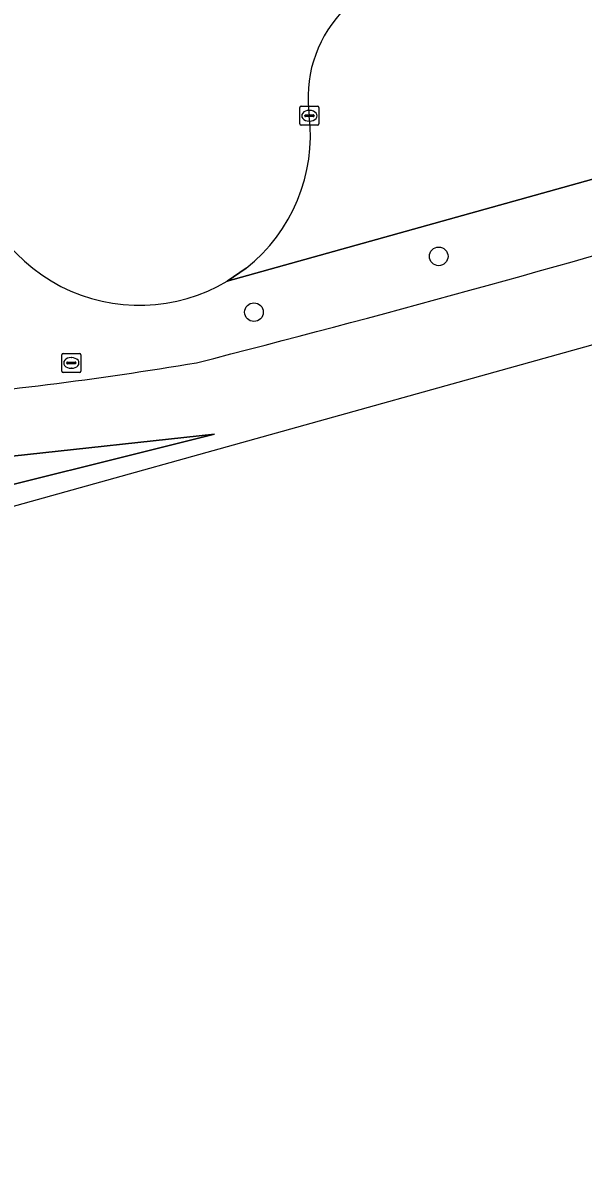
# Model space of a CAD drawing. Extents: x 159626 to 160723, y 388173 to 389416.
# Drawn here: x 159823.3 to 159852.6, y 388178 to 388237.9 of the extents above; entities that cross this region are included whole.
import ezdxf

# ---------------------------------------------------------------- set-up
doc = ezdxf.new("R2010")
doc.units = 0
for name, color, linetype in [('IMGEO_Boom', 7, 'Continuous'), ('IMGEO_Groenvoorziening', 7, 'Continuous'), ('IMGEO_Kolk', 7, 'Continuous'), ('IMGEO_Rijbaan_lokaal_open', 7, 'Continuous'), ('IMGEO_Rijbaan_regionaal_gesloten', 7, 'Continuous'), ('IMGEO_Rioolput', 7, 'Continuous')]:
    doc.layers.add(name, color=color, linetype=linetype)

msp = doc.modelspace()

# ---------------------------------------------------------------- linework, layer by layer
at = {"layer": 'IMGEO_Boom'}
for centre in [(159845.046, 388225.663), (159835.376, 388222.74)]:
    msp.add_circle(centre, 0.489, dxfattribs=at)
at = {"layer": 'IMGEO_Groenvoorziening'}
for points in [[(160005.426, 388271.742), (160015.167, 388274.35), (160014.256, 388277.622), (159986.028, 388269.523), (159986.438, 388268.086), (159971.092, 388263.372), (159969.703, 388262.967), (159962.179, 388260.771), (159945.882, 388256.016), (159926.651, 388250.405), (159925.196, 388250), (159916.577, 388248.216), (159892.687, 388240.775), (159833.979, 388224.356)], [(159834.975, 388225.042), (159833.979, 388224.356), (159892.687, 388240.775), (159893.252, 388241.082), (159893.587, 388241.628), (159894.061, 388242.945), (159894.387, 388243.412), (159894.682, 388243.59), (159895, 388243.667), (159911.173, 388248.271), (159916.577, 388248.216), (159925.196, 388250), (159926.651, 388250.405), (159945.882, 388256.016)]]:
    msp.add_lwpolyline(points, dxfattribs=at)
for centre, radius, start, end in [((159844.792, 388233.966), 6.588, 137.81261, 188.21171), ((159829.425, 388232.007), 8.906, 308.5524, 6.56609), ((159829.499, 388232.226), 9.173, 184.53734, 242.57855), ((159635.97, 388989.049), 793.644, 284.328, 286.46537), ((159829.379, 388232.113), 9.018, 242.92271, 300.66985), ((159801.674, 388402.337), 184.813, 274.67141, 279.5624)]:
    msp.add_arc(centre, radius, start, end, dxfattribs=at)
at = {"layer": 'IMGEO_Kolk'}
for p, q in [((159837.776, 388232.599), (159837.776, 388233.451)), ((159837.851, 388233.525), (159838.703, 388233.525)), ((159838.264, 388233.305), (159838.289, 388233.305)), ((159838.777, 388233.451), (159838.777, 388232.599)), ((159838.035, 388233.019), (159838.035, 388233.031)), ((159838.473, 388232.982), (159838.075, 388232.982)), ((159838.078, 388233.068), (159838.476, 388233.068)), ((159838.287, 388232.745), (159838.262, 388232.745)), ((159838.519, 388233.031), (159838.519, 388233.019)), ((159838.703, 388232.525), (159837.851, 388232.525))]:
    msp.add_line(p, q, dxfattribs=at)
for points in [[(159837.776, 388232.599), (159837.776, 388233.451)], [(159837.851, 388233.525), (159838.703, 388233.525)], [(159838.777, 388233.451), (159838.777, 388232.599)], [(159838.703, 388232.525), (159837.851, 388232.525)]]:
    msp.add_lwpolyline(points, dxfattribs=at)
for centre, radius, start, end in [((159837.853, 388233.449), 0.0765, 91.55205, 178.44795), ((159837.853, 388233.449), 0.0765, 91.55205, 178.44795), ((159838.701, 388233.449), 0.0765, 1.55205, 88.44795), ((159838.701, 388233.449), 0.0765, 1.55205, 88.44795), ((159838.075, 388233.028), 0.0403, 85.87752, 175.75265), ((159838.072, 388233.018), 0.0366, 178.93798, 274.71019), ((159838.476, 388233.025), 0.043, 264.86636, 352.45326), ((159838.48, 388233.03), 0.0386, 1.73085, 96.63898), ((159837.853, 388232.601), 0.0765, 181.55205, 268.44795), ((159837.853, 388232.601), 0.0765, 181.55205, 268.44795), ((159838.701, 388232.601), 0.0765, 271.55205, 358.44795), ((159838.701, 388232.601), 0.0765, 271.55205, 358.44795)]:
    msp.add_arc(centre, radius, start, end, dxfattribs=at)
for centre, major_axis, ratio, start_param, end_param in [((159838.263, 388233.025), (-0.387, 0.002), 0.722429, 4.712389, 7.853982), ((159838.288, 388233.025), (-0.39, 0.002), 0.717154, 1.570796, 4.712389)]:
    msp.add_ellipse(centre, major_axis=major_axis, ratio=ratio, start_param=start_param, end_param=end_param, dxfattribs=at)
at = {"layer": 'IMGEO_Rijbaan_lokaal_open'}
msp.add_lwpolyline([(159833.979, 388224.356), (159834.975, 388225.042)], dxfattribs=at)
for centre, radius, start, end in [((159844.792, 388233.966), 6.588, 137.81261, 188.21171), ((159829.425, 388232.007), 8.906, 308.5524, 6.56609), ((159829.499, 388232.226), 9.173, 184.53734, 242.57855), ((159829.379, 388232.113), 9.018, 242.92271, 300.66985)]:
    msp.add_arc(centre, radius, start, end, dxfattribs=at)
at = {"layer": 'IMGEO_Rijbaan_regionaal_gesloten'}
for points in [[(159698.928, 388178.017), (159861.579, 388223.398), (160022.114, 388268.189), (160021.708, 388269.57), (160016.34, 388268.102)], [(159791.065, 388207.779), (159793.86, 388208.193), (159795.784, 388208.479), (159808.521, 388210.416), (159818.054, 388212.539), (159833.31, 388216.35), (159812.111, 388214.038), (159804.159, 388212.968), (159796.167, 388211.946), (159788.222, 388210.75), (159780.309, 388209.35)], [(159780.309, 388209.35), (159788.222, 388210.75), (159796.167, 388211.946), (159804.159, 388212.968), (159812.111, 388214.038), (159833.31, 388216.35), (159818.054, 388212.539), (159808.521, 388210.416), (159795.784, 388208.479)]]:
    msp.add_lwpolyline(points, dxfattribs=at)
for centre, radius, start, end in [((159635.97, 388989.049), 793.644, 284.328, 286.46537), ((159801.674, 388402.337), 184.813, 274.67141, 279.5624)]:
    msp.add_arc(centre, radius, start, end, dxfattribs=at)
at = {"layer": 'IMGEO_Rioolput'}
for p, q in [((159825.315, 388219.653), (159825.315, 388220.505)), ((159825.39, 388220.579), (159826.242, 388220.579)), ((159825.574, 388220.073), (159825.574, 388220.085)), ((159825.617, 388220.122), (159826.015, 388220.122)), ((159825.803, 388220.359), (159825.828, 388220.359)), ((159826.058, 388220.085), (159826.058, 388220.073)), ((159826.316, 388220.505), (159826.316, 388219.653)), ((159826.242, 388219.579), (159825.39, 388219.579)), ((159826.012, 388220.036), (159825.614, 388220.036)), ((159825.826, 388219.799), (159825.801, 388219.799))]:
    msp.add_line(p, q, dxfattribs=at)
for points in [[(159825.315, 388219.653), (159825.315, 388220.505)], [(159825.39, 388220.579), (159826.242, 388220.579)], [(159826.316, 388220.505), (159826.316, 388219.653)], [(159826.242, 388219.579), (159825.39, 388219.579)]]:
    msp.add_lwpolyline(points, dxfattribs=at)
for centre, radius, start, end in [((159825.392, 388220.503), 0.0765, 91.55205, 178.44795), ((159825.392, 388220.503), 0.0765, 91.55205, 178.44795), ((159825.614, 388220.082), 0.0403, 85.87752, 175.75265), ((159825.611, 388220.072), 0.0366, 178.93798, 274.71019), ((159826.015, 388220.079), 0.043, 264.86636, 352.45326), ((159826.019, 388220.084), 0.0386, 1.73085, 96.63898), ((159826.24, 388220.503), 0.0765, 1.55205, 88.44795), ((159826.24, 388220.503), 0.0765, 1.55205, 88.44795), ((159825.392, 388219.655), 0.0765, 181.55205, 268.44795), ((159825.392, 388219.655), 0.0765, 181.55205, 268.44795), ((159826.24, 388219.655), 0.0765, 271.55205, 358.44795), ((159826.24, 388219.655), 0.0765, 271.55205, 358.44795)]:
    msp.add_arc(centre, radius, start, end, dxfattribs=at)
for centre, major_axis, ratio, start_param, end_param in [((159825.802, 388220.079), (-0.387, 0.002), 0.722429, 4.712389, 7.853982), ((159825.827, 388220.079), (-0.39, 0.002), 0.717154, 1.570796, 4.712389)]:
    msp.add_ellipse(centre, major_axis=major_axis, ratio=ratio, start_param=start_param, end_param=end_param, dxfattribs=at)

doc.saveas('drawing.dxf')
